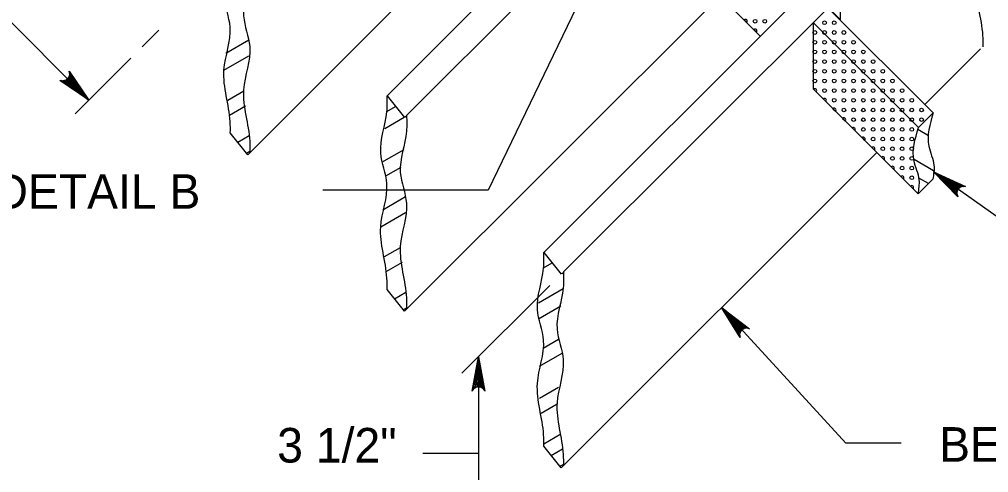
# Model space of a CAD drawing. Extents: x 2087776 to 2104538, y 970919 to 982612.
# Drawn here: x 2097370.9 to 2097646.4, y 979994.1 to 980123 of the extents above; entities that cross this region are included whole.
import ezdxf

# ---------------------------------------------------------------- set-up
doc = ezdxf.new("R2010")
doc.units = 0
doc.layers.add('1', color=7, linetype='Continuous')

msp = doc.modelspace()

# ---------------------------------------------------------------- linework, layer by layer
at = {"layer": '1'}
for p, q in [((2097475.37, 980101.25), (2097595.18, 980221.06)), ((2097480.93, 980095.68), (2097600.14, 980214.88)), ((2097519.91, 980056.71), (2097639.72, 980176.51)), ((2097435.78, 980084.5), (2097525.5, 980174.2)), ((2097525.48, 980051.14), (2097644.68, 980170.34)), ((2097542.52, 980154.05), (2097504.09, 980074.44)), ((2097581.46, 980118.24), (2097551.93, 980147.77)), ((2097346.09, 980144.57), (2097390.63, 980100.03)), ((2097480.33, 980039.95), (2097570.04, 980129.66)), ((2097604.14, 980129.64), (2097604.14, 980122.96)), ((2097630.57, 980096.38), (2097600.65, 980126.3)), ((2097626.4, 980092.2), (2097596.47, 980122.12)), ((2097596.47, 980122.12), (2097596.47, 980103.23)), ((2097410.53, 980119.93), (2097405.76, 980115.15)), ((2097628.2, 980098.74), (2097644.07, 980114.61)), ((2097402.57, 980111.96), (2097386.73, 980096.13)), ((2097626.32, 980073.38), (2097596.47, 980103.23)), ((2097475.37, 980101.25), (2097480.33, 980095.07)), ((2097626.4, 980092.2), (2097630.57, 980096.37)), ((2097435.78, 980084.5), (2097430.83, 980090.67)), ((2097524.87, 979995.41), (2097614.58, 980085.12)), ((2097630.49, 980077.55), (2097626.32, 980073.38)), ((2097652.37, 980064.28), (2097630.72, 980079.65)), ((2097504.09, 980074.44), (2097457.11, 980074.44)), ((2097519.91, 980056.71), (2097524.87, 980050.53)), ((2097496.65, 980022.31), (2097521.63, 980047.29)), ((2097480.33, 980039.95), (2097475.37, 980046.13)), ((2097501.37, 980027.03), (2097501.37, 979971.91)), ((2097524.87, 979995.41), (2097519.91, 980001.59)), ((2097501.37, 979999.53), (2097485.53, 979999.53))]:
    msp.add_line(p, q, dxfattribs=at)
for points in [[(2097604.14, 980122.96), (2097600.8, 980126.3), (2097604.14, 980129.64)], [(2097576.86, 980122.84), (2097577.6, 980122.1)], [(2097579.61, 980120.08), (2097580.35, 980119.34)], [(2097429.59, 980113.39), (2097436.1, 980117.15)], [(2097429.03, 980108.52), (2097436.1, 980112.6)], [(2097390.63, 980100.03), (2097382.41, 980105.65), (2097382.87, 980105.57), (2097383.32, 980105.49), (2097383.69, 980105.58), (2097384.06, 980105.67), (2097384.33, 980105.87), (2097384.6, 980106.06), (2097384.79, 980106.33), (2097384.98, 980106.6), (2097385.08, 980106.97), (2097385.17, 980107.34), (2097385.09, 980107.79), (2097385.01, 980108.24), (2097390.63, 980100.03), (2097385.09, 980107.79), (2097385.17, 980107.34), (2097390.63, 980100.03), (2097385.08, 980106.97), (2097384.98, 980106.6), (2097390.63, 980100.03), (2097384.79, 980106.33), (2097384.6, 980106.06), (2097390.63, 980100.03), (2097384.33, 980105.87), (2097384.06, 980105.67), (2097390.63, 980100.03), (2097383.69, 980105.58), (2097383.32, 980105.49), (2097390.63, 980100.03), (2097382.87, 980105.57)], [(2097430.11, 980100.05), (2097434.64, 980102.66)], [(2097596.6, 980103.1), (2097597.34, 980102.36)], [(2097599.35, 980100.35), (2097600.09, 980099.6)], [(2097430.58, 980095.78), (2097435.19, 980098.44)], [(2097475.33, 980096.82), (2097477.79, 980098.24)], [(2097602.11, 980097.59), (2097602.85, 980096.85)], [(2097474.71, 980091.91), (2097480.28, 980095.13)], [(2097480.53, 980095.27), (2097480.93, 980095.51)], [(2097604.86, 980094.83), (2097605.6, 980094.09)], [(2097607.62, 980092.08), (2097608.36, 980091.34)], [(2097629.3, 980089.87), (2097626.24, 980091.63)], [(2097432.93, 980088.05), (2097436.18, 980089.92)], [(2097610.38, 980089.32), (2097611.12, 980088.58)], [(2097473.92, 980082.36), (2097480.26, 980086.02)], [(2097613.13, 980086.57), (2097613.87, 980085.83)], [(2097435.43, 980084.94), (2097436.39, 980085.49)], [(2097615.89, 980083.81), (2097616.63, 980083.07)], [(2097630.73, 980079.95), (2097625.16, 980083.17)], [(2097475.03, 980078.46), (2097479.4, 980080.99)], [(2097618.64, 980081.05), (2097619.38, 980080.31)], [(2097621.4, 980078.3), (2097622.14, 980077.56)], [(2097629.22, 980076.28), (2097626.55, 980077.81)], [(2097630.72, 980079.65), (2097639.76, 980075.48), (2097639.3, 980075.48), (2097638.85, 980075.49), (2097638.5, 980075.33), (2097638.15, 980075.18), (2097637.91, 980074.94), (2097637.68, 980074.71), (2097637.53, 980074.41), (2097637.39, 980074.11), (2097637.36, 980073.73), (2097637.33, 980073.35), (2097637.48, 980072.92), (2097637.64, 980072.49), (2097630.72, 980079.65), (2097637.48, 980072.92), (2097637.33, 980073.35), (2097630.72, 980079.65), (2097637.36, 980073.73), (2097637.39, 980074.11), (2097630.72, 980079.65), (2097637.53, 980074.41), (2097637.68, 980074.71), (2097630.72, 980079.65), (2097637.91, 980074.94), (2097638.15, 980075.18), (2097630.72, 980079.65), (2097638.5, 980075.33), (2097638.85, 980075.49), (2097630.72, 980079.65), (2097639.3, 980075.48)], [(2097624.15, 980075.54), (2097624.9, 980074.8)], [(2097474.13, 980068.85), (2097480.65, 980072.61)], [(2097473.58, 980063.98), (2097480.64, 980068.06)], [(2097474.65, 980055.51), (2097479.18, 980058.12)], [(2097475.13, 980051.23), (2097479.73, 980053.9)], [(2097519.87, 980052.27), (2097522.33, 980053.7)], [(2097525.07, 980050.73), (2097525.48, 980050.97)], [(2097477.47, 980043.5), (2097480.72, 980045.37)], [(2097518.41, 980042.34), (2097525.41, 980046.39)], [(2097518.46, 980037.82), (2097524.8, 980041.48)], [(2097479.97, 980040.39), (2097480.93, 980040.95)], [(2097621.51, 980002.41), (2097605.76, 980002.41), (2097570.45, 980040.98)], [(2097570.45, 980040.98), (2097578.41, 980035), (2097577.96, 980035.11), (2097577.51, 980035.21), (2097577.14, 980035.13), (2097576.77, 980035.05), (2097576.49, 980034.87), (2097576.21, 980034.69), (2097576, 980034.43), (2097575.8, 980034.17), (2097575.69, 980033.8), (2097575.58, 980033.44), (2097575.64, 980032.98), (2097575.7, 980032.53), (2097570.45, 980040.98), (2097575.64, 980032.98), (2097575.58, 980033.44), (2097570.45, 980040.98), (2097575.69, 980033.8), (2097575.8, 980034.17), (2097570.45, 980040.98), (2097576, 980034.43), (2097576.21, 980034.69), (2097570.45, 980040.98), (2097576.49, 980034.87), (2097576.77, 980035.05), (2097570.45, 980040.98), (2097577.14, 980035.13), (2097577.51, 980035.21), (2097570.45, 980040.98), (2097577.96, 980035.11)], [(2097519.7, 980029.44), (2097524.11, 980031.99)], [(2097518.67, 980024.31), (2097525.19, 980028.07)], [(2097501.37, 980027.03), (2097503.2, 980017.24), (2097502.94, 980017.62), (2097502.68, 980018), (2097502.35, 980018.19), (2097502.02, 980018.38), (2097501.69, 980018.44), (2097501.37, 980018.5), (2097501.04, 980018.44), (2097500.71, 980018.38), (2097500.38, 980018.19), (2097500.05, 980018), (2097499.79, 980017.62), (2097499.53, 980017.24), (2097501.37, 980027.03), (2097499.79, 980017.62), (2097500.05, 980018), (2097501.37, 980027.03), (2097500.38, 980018.19), (2097500.71, 980018.38), (2097501.37, 980027.03), (2097501.04, 980018.44), (2097501.37, 980018.5), (2097501.37, 980027.03), (2097501.69, 980018.44), (2097502.02, 980018.38), (2097501.37, 980027.03), (2097502.35, 980018.19), (2097502.68, 980018), (2097501.37, 980027.03), (2097502.94, 980017.62)], [(2097518.67, 980015.21), (2097524.12, 980018.36)], [(2097519.2, 980010.97), (2097523.72, 980013.58)], [(2097519.9, 980002.28), (2097524.8, 980005.11)], [(2097522.02, 979998.96), (2097525.26, 980000.83)], [(2097524.52, 979995.85), (2097525.47, 979996.41)]]:
    msp.add_lwpolyline(points, dxfattribs=at)
for centre in [(2097579.98, 980122.46), (2097582.73, 980122.46), (2097599.72, 980122.02), (2097602.47, 980122.02), (2097596.96, 980119.26), (2097599.72, 980119.26), (2097602.47, 980119.26), (2097605.23, 980119.26), (2097596.96, 980116.5), (2097599.72, 980116.5), (2097602.47, 980116.5), (2097605.23, 980116.5), (2097607.98, 980116.5), (2097596.96, 980113.75), (2097599.72, 980113.75), (2097602.47, 980113.75), (2097605.23, 980113.75), (2097607.98, 980113.75), (2097610.74, 980113.75), (2097596.96, 980110.99), (2097599.72, 980110.99), (2097602.47, 980110.99), (2097605.23, 980110.99), (2097607.98, 980110.99), (2097610.74, 980110.99), (2097613.5, 980110.99), (2097596.96, 980108.24), (2097599.72, 980108.24), (2097602.47, 980108.24), (2097605.23, 980108.24), (2097607.98, 980108.24), (2097610.74, 980108.24), (2097613.5, 980108.24), (2097616.25, 980108.24), (2097596.96, 980105.48), (2097599.72, 980105.48), (2097602.47, 980105.48), (2097605.23, 980105.48), (2097607.98, 980105.48), (2097610.74, 980105.48), (2097613.5, 980105.48), (2097616.25, 980105.48), (2097619.01, 980105.48), (2097599.72, 980102.73), (2097602.47, 980102.73), (2097605.23, 980102.73), (2097607.98, 980102.73), (2097610.74, 980102.73), (2097613.5, 980102.73), (2097616.25, 980102.73), (2097619.01, 980102.73), (2097621.76, 980102.73), (2097602.47, 980099.97), (2097605.23, 980099.97), (2097607.98, 980099.97), (2097610.74, 980099.97), (2097613.5, 980099.97), (2097616.25, 980099.97), (2097619.01, 980099.97), (2097621.76, 980099.97), (2097624.52, 980099.97), (2097605.23, 980097.21), (2097607.98, 980097.21), (2097610.74, 980097.21), (2097613.5, 980097.21), (2097616.25, 980097.21), (2097619.01, 980097.21), (2097621.76, 980097.21), (2097624.52, 980097.21), (2097627.28, 980097.21), (2097607.98, 980094.46), (2097610.74, 980094.46), (2097613.5, 980094.46), (2097616.25, 980094.46), (2097619.01, 980094.46), (2097621.76, 980094.46), (2097624.52, 980094.46), (2097627.28, 980094.46), (2097610.74, 980091.7), (2097613.5, 980091.7), (2097616.25, 980091.7), (2097619.01, 980091.7), (2097621.76, 980091.7), (2097624.52, 980091.7), (2097613.5, 980088.95), (2097616.25, 980088.95), (2097619.01, 980088.95), (2097621.76, 980088.95), (2097624.52, 980088.95), (2097616.25, 980086.19), (2097619.01, 980086.19), (2097621.76, 980086.19), (2097624.52, 980086.19), (2097619.01, 980083.43), (2097621.76, 980083.43), (2097624.52, 980083.43), (2097621.76, 980080.68), (2097624.52, 980080.68), (2097624.52, 980077.92)]:
    msp.add_circle(centre, 0.524, dxfattribs=at)
for centre in [(2097577.22, 980122.46), (2097579.98, 980119.71), (2097596.96, 980102.73), (2097599.72, 980099.97), (2097602.47, 980097.21), (2097605.23, 980094.46), (2097607.98, 980091.7), (2097610.74, 980088.95), (2097613.5, 980086.19), (2097616.25, 980083.43), (2097619.01, 980080.68), (2097621.76, 980077.92), (2097624.52, 980075.17)]:
    msp.add_arc(centre, 0.524, 315.8985, 134.1015, dxfattribs=at)
for points in [[(2097644.68, 980170.34), (2097644.64, 980165.81), (2097642.89, 980154.12), (2097644.64, 980145.35), (2097642.89, 980133.07), (2097644.64, 980118.45), (2097644.68, 980115.22)], [(2097430.83, 980090.67), (2097430.79, 980093.91), (2097429.03, 980108.52), (2097430.79, 980120.8), (2097429.03, 980129.57), (2097430.79, 980141.27), (2097430.83, 980145.79)], [(2097436.39, 980140.22), (2097436.35, 980135.7), (2097434.6, 980124), (2097436.35, 980115.24), (2097434.6, 980102.95), (2097436.35, 980088.33), (2097436.39, 980085.11)], [(2097475.37, 980046.13), (2097475.33, 980049.36), (2097473.58, 980063.98), (2097475.33, 980076.26), (2097473.58, 980085.03), (2097475.33, 980096.73), (2097475.37, 980101.25)], [(2097480.93, 980095.68), (2097480.89, 980091.16), (2097479.14, 980079.46), (2097480.89, 980070.69), (2097479.14, 980058.41), (2097480.89, 980043.79), (2097480.93, 980040.56)], [(2097630.57, 980096.37), (2097629.34, 980086.9), (2097630.81, 980081.51), (2097630.49, 980077.55)], [(2097626.32, 980073.38), (2097626.64, 980077.33), (2097625.16, 980082.73), (2097626.4, 980092.2)], [(2097519.91, 980001.59), (2097519.87, 980004.82), (2097518.12, 980019.44), (2097519.87, 980031.72), (2097518.12, 980040.49), (2097519.87, 980052.19), (2097519.91, 980056.71)], [(2097525.48, 980051.14), (2097525.44, 980046.62), (2097523.68, 980034.92), (2097525.44, 980026.15), (2097523.68, 980013.87), (2097525.44, 979999.25), (2097525.48, 979996.02)]]:
    msp.add_spline(points, degree=3, dxfattribs=at)

# ---------------------------------------------------------------- texts
for s, height, p in [('SEE DETAIL B', 9.8425, (2097333.81, 980069.1)), ('3 1/2"', 9.843, (2097444.15, 979996.92)), ('BEARING BAR', 9.8425, (2097632.29, 979997.15))]:
    msp.add_text(s, height=height, dxfattribs=at).set_placement(p)

doc.saveas('drawing.dxf')
